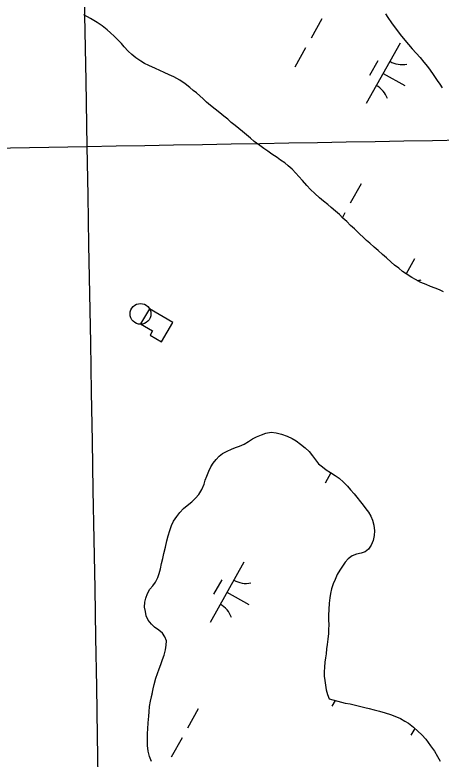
# Model space of a CAD drawing. Extents: x 3913936 to 3933962, y 195330 to 217741.
# Drawn here: x 3925274 to 3925581, y 199191 to 199729 of the extents above; entities that cross this region are included whole.
import ezdxf

# ---------------------------------------------------------------- set-up
doc = ezdxf.new("R2010")
doc.units = 0
for name, color, linetype in [('V-CHAN-DOCK', 7, 'Continuous'), ('V-DOMW-TANK', 7, 'Continuous'), ('V-GRID-MAJR', 7, 'Continuous'), ('V-TOPO-SHOR', 7, 'Continuous'), ('V-WETL-SWMP', 7, 'Continuous')]:
    doc.layers.add(name, color=color, linetype=linetype)

msp = doc.modelspace()

# ---------------------------------------------------------------- linework, layer by layer
at = {"layer": 'V-CHAN-DOCK'}
msp.add_lwpolyline([(3925364.57, 199505.52), (3925373.21, 199500.41), (3925371.41, 199497.37), (3925379.69, 199492.47), (3925387.9, 199506.36), (3925370.98, 199516.36)], close=True, dxfattribs=at)
at = {"layer": 'V-DOMW-TANK'}
msp.add_circle((3925364.48, 199512.65), 7.5, dxfattribs=at)
at = {"layer": 'V-GRID-MAJR'}
for points in [[(3925365.98, 197364.03), (3925326.04, 199633.54), (3925219.37, 205693.59), (3925112.71, 211753.63), (3925058.21, 214849.94)], [(3918580.26, 199515.41), (3920000.19, 199540.18), (3925326.04, 199633.54), (3926654.92, 199656.95)]]:
    msp.add_spline(points, degree=3, dxfattribs=at)
at = {"layer": 'V-TOPO-SHOR'}
for points in [[(3925418.28, 199660.41), (3925415.04, 199663.12), (3925412.11, 199665.62), (3925409.6, 199667.8), (3925407.19, 199669.99), (3925404.78, 199672.17), (3925402.38, 199674.04), (3925399.97, 199676.02), (3925396.62, 199678.73), (3925392.75, 199681.33), (3925388.57, 199683.71), (3925385.23, 199685.27), (3925381.67, 199686.93), (3925378.43, 199688.38), (3925375.29, 199689.83), (3925370.59, 199692.01), (3925367.46, 199693.47), (3925364.74, 199695.03), (3925361.08, 199697.52), (3925358.15, 199700.02), (3925355.53, 199702.41), (3925352.7, 199705.43), (3925350.71, 199707.83), (3925348.31, 199710.33), (3925345.58, 199713.14), (3925342.86, 199715.63), (3925340.35, 199717.82), (3925336.9, 199720.52), (3925333.24, 199722.91), (3925328.43, 199725.83), (3925323.52, 199728.53)], [(3925541.2, 199729.17), (3925542.98, 199726.56), (3925545.61, 199722.81), (3925547.49, 199720.21), (3925549.9, 199717.08), (3925551.89, 199714.37), (3925555.14, 199710.31), (3925557.76, 199707.19), (3925560.48, 199704.06), (3925563.31, 199700.83), (3925566.14, 199697.71), (3925568.96, 199694.27), (3925571.58, 199691.15), (3925573.36, 199688.65), (3925575.67, 199685.52), (3925578.6, 199681.15), (3925580.39, 199678.44), (3925582.06, 199675.83)], [(3925583.04, 199528.55), (3925580.12, 199529.9), (3925577.09, 199531.14), (3925573.64, 199532.49), (3925570.61, 199533.84), (3925566.84, 199535.39), (3925562.98, 199537.37), (3925560.26, 199538.82), (3925556.1, 199541.65), (3925553.54, 199543.37), (3925550.91, 199545.6), (3925547.75, 199547.93), (3925545.3, 199550.11), (3925542.01, 199553.01), (3925539.04, 199555.61), (3925535.86, 199558.44), (3925533.12, 199560.73), (3925529.98, 199563.6), (3925527.59, 199565.62), (3925525.29, 199567.85), (3925522.55, 199570.47), (3925518.78, 199574.11), (3925516.06, 199576.57), (3925513.42, 199579.28), (3925510.57, 199581.88), (3925508, 199584.29), (3925505.23, 199586.83), (3925502.07, 199589.48), (3925499.56, 199591.62), (3925496.45, 199594.05), (3925493.7, 199596.36), (3925490.15, 199599.55), (3925487.11, 199602.42), (3925484.39, 199605.25), (3925481.27, 199608.96), (3925478.76, 199611.79), (3925476.66, 199614.23), (3925473.83, 199617.16), (3925471.11, 199619.54), (3925468.5, 199621.62), (3925465.57, 199623.7), (3925463.06, 199625.46), (3925459.29, 199627.96), (3925456.26, 199630.04), (3925453.44, 199632.12), (3925450.51, 199634.2), (3925446.53, 199637.21), (3925443.81, 199639.5), (3925440.99, 199641.9), (3925438.06, 199644.29), (3925435.44, 199646.58), (3925432.72, 199648.66), (3925430, 199650.84), (3925427.38, 199653.13), (3925424.56, 199655.32), (3925421.63, 199657.81), (3925418.28, 199660.41)], [(3925372.34, 199189.43), (3925371.03, 199193.07), (3925370.11, 199196.97), (3925369.58, 199201.13), (3925369.44, 199205.3), (3925369.43, 199209.72), (3925369.81, 199213.1), (3925370.05, 199217.4), (3925370.56, 199222.21), (3925370.68, 199225.34), (3925371.06, 199229.24), (3925371.7, 199233.15), (3925372.86, 199238.23), (3925373.5, 199242), (3925374.4, 199244.99), (3925375.56, 199249.68), (3925376.85, 199252.94), (3925378.01, 199256.46), (3925379.04, 199259.58), (3925380.33, 199263.23), (3925381.5, 199266.35), (3925382.53, 199270), (3925383.04, 199273.39), (3925383.29, 199276.51), (3925381.98, 199279.5), (3925380.28, 199282.23), (3925377.68, 199284.3), (3925374.55, 199286.5), (3925372.33, 199288.58), (3925370.11, 199291.57), (3925368.67, 199294.55), (3925368.01, 199297.68), (3925367.48, 199300.93), (3925367.6, 199304.44), (3925368.24, 199307.43), (3925369.53, 199310.69), (3925371.09, 199313.82), (3925373.42, 199316.43), (3925375.37, 199318.91), (3925377.05, 199322.29), (3925377.95, 199325.16), (3925378.85, 199328.67), (3925379.62, 199332.32), (3925380.52, 199335.96), (3925381.29, 199339.61), (3925382.45, 199344.17), (3925383.48, 199348.72), (3925384.38, 199352.37), (3925385.67, 199356.28), (3925386.96, 199359.93), (3925388.39, 199363.05), (3925390.72, 199366.44), (3925392.92, 199369.31), (3925395.39, 199372.05), (3925398.24, 199374.27), (3925401.49, 199377.01), (3925404.21, 199379.62), (3925406.55, 199382.36), (3925408.75, 199385.75), (3925410.3, 199389.66), (3925411.21, 199392.52), (3925412.24, 199395.39), (3925413.79, 199399.04), (3925415.34, 199402.16), (3925417.02, 199404.9), (3925418.97, 199407.64), (3925421.31, 199409.99), (3925423.64, 199411.95), (3925426.89, 199413.52), (3925430.14, 199415.09), (3925433.13, 199416.14), (3925435.99, 199417.18), (3925439.24, 199418.62), (3925442.49, 199420.59), (3925445.21, 199422.42), (3925448.07, 199423.98), (3925451.71, 199425.43), (3925454.96, 199426.48), (3925458.86, 199427.14), (3925462.38, 199426.76), (3925466.28, 199425.86), (3925470.32, 199424.31), (3925473.97, 199422.76), (3925476.84, 199420.94), (3925479.96, 199418.61), (3925483.23, 199415.88), (3925486.1, 199413.29), (3925488.58, 199410.18), (3925490.8, 199407.19), (3925493.02, 199404.33), (3925495.75, 199402.13), (3925498.49, 199400.18), (3925501.49, 199398.11), (3925505.01, 199395.91)], [(3925505.01, 199395.91), (3925507.75, 199393.96), (3925510.88, 199391.11), (3925513.75, 199388.39), (3925515.97, 199385.66), (3925518.58, 199382.67), (3925520.67, 199380.21), (3925523.15, 199376.96), (3925525.11, 199374.62), (3925527.07, 199371.9), (3925529.03, 199369.43), (3925530.6, 199366.7), (3925531.91, 199363.84), (3925532.83, 199360.07), (3925533.23, 199356.04), (3925532.98, 199352.66), (3925532.34, 199349.14), (3925530.79, 199345.75), (3925528.97, 199342.89), (3925526.63, 199340.93), (3925523.64, 199340.01), (3925520.39, 199339.09), (3925517.27, 199338.04), (3925514.29, 199335.82), (3925512.21, 199333.47), (3925510.14, 199330.47), (3925508.33, 199327.6), (3925506.38, 199324.61), (3925504.83, 199320.96), (3925503.54, 199317.7), (3925502.38, 199314.18), (3925501.6, 199310.8), (3925501.09, 199307.67), (3925500.58, 199303.9), (3925500.34, 199299.21), (3925500.22, 199295.18), (3925500.1, 199291.8), (3925500.24, 199288.15), (3925500.12, 199284.9), (3925500, 199281.78), (3925499.62, 199277.74), (3925499.11, 199273.84), (3925498.72, 199270.71), (3925498.34, 199267.33), (3925497.96, 199264.34), (3925497.58, 199261.21), (3925497.2, 199257.7), (3925496.95, 199254.32), (3925497.09, 199251.06), (3925497.36, 199247.94), (3925497.89, 199244.56), (3925498.42, 199241.31), (3925499.34, 199237.8), (3925500.65, 199234.68), (3925512.24, 199231.59)], [(3925512.24, 199231.59), (3925515.75, 199231.08), (3925518.75, 199230.43), (3925522.52, 199229.53), (3925526.3, 199228.5), (3925529.42, 199227.73), (3925533.07, 199226.83), (3925536.97, 199225.93), (3925541.01, 199224.64), (3925544.79, 199223.35), (3925547.92, 199222.19), (3925552.08, 199220.51), (3925555.21, 199218.7), (3925557.82, 199217.14), (3925561.47, 199214.29), (3925564.6, 199211.43), (3925567.47, 199208.71), (3925570.34, 199205.59), (3925573.74, 199200.79), (3925576.48, 199196.89), (3925578.84, 199193), (3925580.66, 199189.75)]]:
    msp.add_lwpolyline(points, dxfattribs=at)
at = {"layer": 'V-WETL-SWMP'}
for p, q in [((3925328.43, 199725.82), (3925323.52, 199728.52)), ((3925541.2, 199729.17), (3925542.98, 199726.56)), ((3925542.98, 199726.56), (3925545.61, 199722.81)), ((3925333.24, 199722.92), (3925328.43, 199725.82)), ((3925336.9, 199720.52), (3925333.24, 199722.92)), ((3925495.38, 199725.64), (3925487.54, 199711.7)), ((3925545.61, 199722.81), (3925547.49, 199720.21)), ((3925340.35, 199717.82), (3925336.9, 199720.52)), ((3925342.86, 199715.63), (3925340.35, 199717.82)), ((3925345.58, 199713.14), (3925342.86, 199715.63)), ((3925547.49, 199720.21), (3925549.9, 199717.08)), ((3925549.9, 199717.08), (3925551.89, 199714.37)), ((3925348.31, 199710.33), (3925345.58, 199713.14)), ((3925350.71, 199707.83), (3925348.31, 199710.33)), ((3925551.89, 199714.37), (3925555.14, 199710.31)), ((3925555.14, 199710.31), (3925557.76, 199707.19)), ((3925352.7, 199705.43), (3925350.71, 199707.83)), ((3925355.53, 199702.41), (3925352.7, 199705.43)), ((3925483.62, 199704.72), (3925475.78, 199690.78)), ((3925551.71, 199708.08), (3925527.21, 199664.49)), ((3925557.76, 199707.19), (3925560.48, 199704.06)), ((3925358.15, 199700.02), (3925355.53, 199702.41)), ((3925361.08, 199697.52), (3925358.15, 199700.02)), ((3925560.48, 199704.06), (3925563.31, 199700.83)), ((3925563.31, 199700.83), (3925566.14, 199697.71)), ((3925364.74, 199695.03), (3925361.08, 199697.52)), ((3925367.46, 199693.47), (3925364.74, 199695.03)), ((3925535.68, 199695.3), (3925529.8, 199684.84)), ((3925566.14, 199697.71), (3925568.96, 199694.27)), ((3925568.96, 199694.27), (3925571.58, 199691.15)), ((3925370.59, 199692.02), (3925367.46, 199693.47)), ((3925375.3, 199689.84), (3925370.59, 199692.02)), ((3925378.43, 199688.38), (3925375.3, 199689.84)), ((3925381.67, 199686.93), (3925378.43, 199688.38)), ((3925571.58, 199691.15), (3925573.36, 199688.65)), ((3925573.36, 199688.65), (3925575.67, 199685.52)), ((3925385.23, 199685.27), (3925381.67, 199686.93)), ((3925388.57, 199683.71), (3925385.23, 199685.27)), ((3925392.75, 199681.32), (3925388.57, 199683.71)), ((3925539.46, 199686.29), (3925555.15, 199677.47)), ((3925575.67, 199685.52), (3925578.6, 199681.15)), ((3925396.62, 199678.73), (3925392.75, 199681.32)), ((3925399.97, 199676.02), (3925396.62, 199678.73)), ((3925578.6, 199681.15), (3925580.39, 199678.44)), ((3925580.39, 199678.44), (3925582.06, 199675.83)), ((3925402.38, 199674.04), (3925399.97, 199676.02)), ((3925404.78, 199672.17), (3925402.38, 199674.04)), ((3925407.19, 199669.99), (3925404.78, 199672.17)), ((3925409.6, 199667.8), (3925407.19, 199669.99)), ((3925412.11, 199665.62), (3925409.6, 199667.8)), ((3925415.04, 199663.12), (3925412.11, 199665.62)), ((3925418.28, 199660.41), (3925415.04, 199663.12)), ((3925421.63, 199657.81), (3925418.28, 199660.41)), ((3925424.56, 199655.32), (3925421.63, 199657.81)), ((3925427.38, 199653.13), (3925424.56, 199655.32)), ((3925430, 199650.84), (3925427.38, 199653.13)), ((3925432.72, 199648.66), (3925430, 199650.84)), ((3925435.44, 199646.58), (3925432.72, 199648.66)), ((3925438.06, 199644.29), (3925435.44, 199646.58)), ((3925440.99, 199641.9), (3925438.06, 199644.29)), ((3925443.81, 199639.5), (3925440.99, 199641.9)), ((3925446.53, 199637.21), (3925443.81, 199639.5)), ((3925450.51, 199634.2), (3925446.53, 199637.21)), ((3925453.44, 199632.12), (3925450.51, 199634.2)), ((3925456.26, 199630.04), (3925453.44, 199632.12)), ((3925459.29, 199627.96), (3925456.26, 199630.04)), ((3925463.06, 199625.46), (3925459.29, 199627.96)), ((3925465.57, 199623.7), (3925463.06, 199625.46)), ((3925468.5, 199621.62), (3925465.57, 199623.7)), ((3925471.11, 199619.54), (3925468.5, 199621.62)), ((3925473.83, 199617.16), (3925471.11, 199619.54)), ((3925476.66, 199614.23), (3925473.83, 199617.16)), ((3925478.75, 199611.79), (3925476.66, 199614.23)), ((3925481.27, 199608.96), (3925478.75, 199611.79)), ((3925484.39, 199605.25), (3925481.27, 199608.96)), ((3925487.11, 199602.42), (3925484.39, 199605.25)), ((3925490.15, 199599.55), (3925487.11, 199602.42)), ((3925523.7, 199606.48), (3925515.86, 199592.53)), ((3925493.71, 199596.36), (3925490.15, 199599.55)), ((3925496.45, 199594.05), (3925493.71, 199596.36)), ((3925499.56, 199591.62), (3925496.45, 199594.05)), ((3925502.08, 199589.47), (3925499.56, 199591.62)), ((3925505.23, 199586.83), (3925502.08, 199589.47)), ((3925508, 199584.29), (3925505.23, 199586.83)), ((3925510.57, 199581.88), (3925508, 199584.29)), ((3925511.94, 199585.55), (3925510.12, 199582.31)), ((3925513.42, 199579.28), (3925510.57, 199581.88)), ((3925516.06, 199576.57), (3925513.42, 199579.28)), ((3925518.78, 199574.11), (3925516.06, 199576.57)), ((3925522.55, 199570.47), (3925518.78, 199574.11)), ((3925525.29, 199567.85), (3925522.55, 199570.47)), ((3925527.59, 199565.62), (3925525.29, 199567.85)), ((3925529.98, 199563.6), (3925527.59, 199565.62)), ((3925533.12, 199560.73), (3925529.98, 199563.6)), ((3925535.86, 199558.44), (3925533.12, 199560.73)), ((3925539.04, 199555.61), (3925535.86, 199558.44)), ((3925542.01, 199553.01), (3925539.04, 199555.61)), ((3925545.3, 199550.11), (3925542.01, 199553.01)), ((3925547.75, 199547.93), (3925545.3, 199550.11)), ((3925562.11, 199552.28), (3925556.12, 199541.63)), ((3925550.91, 199545.6), (3925547.75, 199547.93)), ((3925553.54, 199543.37), (3925550.91, 199545.6)), ((3925556.1, 199541.65), (3925553.54, 199543.37)), ((3925560.26, 199538.82), (3925556.1, 199541.65)), ((3925562.98, 199537.36), (3925560.26, 199538.82)), ((3925566.84, 199535.39), (3925562.98, 199537.36)), ((3925570.61, 199533.84), (3925566.84, 199535.39)), ((3925573.64, 199532.49), (3925570.61, 199533.84)), ((3925577.09, 199531.14), (3925573.64, 199532.49)), ((3925580.12, 199529.9), (3925577.09, 199531.14)), ((3925583.04, 199528.55), (3925580.12, 199529.9)), ((3925448.07, 199423.99), (3925451.71, 199425.43)), ((3925451.71, 199425.43), (3925454.96, 199426.48)), ((3925454.96, 199426.48), (3925458.86, 199427.14)), ((3925458.86, 199427.14), (3925462.38, 199426.76)), ((3925462.38, 199426.76), (3925466.28, 199425.86)), ((3925466.28, 199425.86), (3925470.32, 199424.31)), ((3925439.24, 199418.62), (3925442.48, 199420.59)), ((3925442.48, 199420.59), (3925445.21, 199422.42)), ((3925445.21, 199422.42), (3925448.07, 199423.99)), ((3925470.32, 199424.31), (3925473.97, 199422.76)), ((3925473.97, 199422.76), (3925476.84, 199420.94)), ((3925476.84, 199420.94), (3925479.96, 199418.61)), ((3925426.89, 199413.52), (3925430.14, 199415.09)), ((3925430.14, 199415.09), (3925433.13, 199416.14)), ((3925433.13, 199416.14), (3925435.99, 199417.18)), ((3925435.99, 199417.18), (3925439.24, 199418.62)), ((3925479.96, 199418.61), (3925483.23, 199415.89)), ((3925483.23, 199415.89), (3925486.1, 199413.29)), ((3925418.97, 199407.64), (3925421.31, 199409.99)), ((3925421.31, 199409.99), (3925423.64, 199411.95)), ((3925423.64, 199411.95), (3925426.89, 199413.52)), ((3925486.1, 199413.29), (3925488.58, 199410.18)), ((3925488.58, 199410.18), (3925490.8, 199407.19)), ((3925415.34, 199402.16), (3925417.02, 199404.9)), ((3925417.02, 199404.9), (3925418.97, 199407.64)), ((3925490.8, 199407.19), (3925493.02, 199404.33)), ((3925493.02, 199404.33), (3925495.75, 199402.13)), ((3925412.24, 199395.39), (3925413.79, 199399.04)), ((3925413.79, 199399.04), (3925415.34, 199402.16)), ((3925495.75, 199402.13), (3925498.49, 199400.18)), ((3925498.49, 199400.18), (3925501.49, 199398.11)), ((3925411.2, 199392.52), (3925412.24, 199395.39)), ((3925501.92, 199397.84), (3925497.8, 199390.51)), ((3925501.49, 199398.11), (3925505.01, 199395.91)), ((3925505.01, 199395.91), (3925507.75, 199393.96)), ((3925507.75, 199393.96), (3925510.88, 199391.11)), ((3925408.75, 199385.75), (3925410.3, 199389.66)), ((3925410.3, 199389.66), (3925411.2, 199392.52)), ((3925510.88, 199391.11), (3925513.75, 199388.39)), ((3925513.75, 199388.39), (3925515.97, 199385.66)), ((3925404.21, 199379.62), (3925406.55, 199382.36)), ((3925406.55, 199382.36), (3925408.75, 199385.75)), ((3925515.97, 199385.66), (3925518.58, 199382.67)), ((3925518.58, 199382.67), (3925520.67, 199380.21)), ((3925398.24, 199374.27), (3925401.49, 199377.01)), ((3925401.49, 199377.01), (3925404.21, 199379.62)), ((3925520.67, 199380.21), (3925523.15, 199376.96)), ((3925523.15, 199376.96), (3925525.11, 199374.62)), ((3925392.92, 199369.31), (3925395.39, 199372.05)), ((3925395.39, 199372.05), (3925398.24, 199374.27)), ((3925525.11, 199374.62), (3925527.07, 199371.9)), ((3925527.07, 199371.9), (3925529.03, 199369.43)), ((3925388.39, 199363.05), (3925390.72, 199366.44)), ((3925390.72, 199366.44), (3925392.92, 199369.31)), ((3925529.03, 199369.43), (3925530.6, 199366.7)), ((3925530.6, 199366.7), (3925531.91, 199363.84)), ((3925386.96, 199359.93), (3925388.39, 199363.05)), ((3925531.91, 199363.84), (3925532.83, 199360.07)), ((3925384.38, 199352.37), (3925385.67, 199356.28)), ((3925385.67, 199356.28), (3925386.96, 199359.93)), ((3925532.83, 199360.07), (3925533.23, 199356.04)), ((3925533.23, 199356.04), (3925532.98, 199352.66)), ((3925383.48, 199348.73), (3925384.38, 199352.37)), ((3925532.98, 199352.66), (3925532.34, 199349.14)), ((3925382.45, 199344.17), (3925383.48, 199348.73)), ((3925530.79, 199345.75), (3925528.97, 199342.89)), ((3925532.34, 199349.14), (3925530.79, 199345.75)), ((3925380.52, 199335.96), (3925381.29, 199339.61)), ((3925381.29, 199339.61), (3925382.45, 199344.17)), ((3925520.39, 199339.09), (3925517.27, 199338.04)), ((3925523.64, 199340.01), (3925520.39, 199339.09)), ((3925526.63, 199340.93), (3925523.64, 199340.01)), ((3925528.97, 199342.89), (3925526.63, 199340.93)), ((3925379.62, 199332.32), (3925380.52, 199335.96)), ((3925514.29, 199335.82), (3925512.21, 199333.47)), ((3925517.27, 199338.04), (3925514.29, 199335.82)), ((3925377.95, 199325.16), (3925378.85, 199328.67)), ((3925378.85, 199328.67), (3925379.62, 199332.32)), ((3925439.13, 199333.52), (3925414.63, 199289.94)), ((3925510.14, 199330.47), (3925508.33, 199327.6)), ((3925512.21, 199333.47), (3925510.14, 199330.47)), ((3925377.05, 199322.29), (3925377.95, 199325.16)), ((3925506.38, 199324.61), (3925504.83, 199320.96)), ((3925508.33, 199327.6), (3925506.38, 199324.61)), ((3925373.42, 199316.43), (3925375.37, 199318.9)), ((3925375.37, 199318.9), (3925377.05, 199322.29)), ((3925423.1, 199320.74), (3925417.22, 199310.28)), ((3925503.54, 199317.7), (3925502.38, 199314.18)), ((3925504.83, 199320.96), (3925503.54, 199317.7)), ((3925369.53, 199310.69), (3925371.09, 199313.82)), ((3925371.09, 199313.82), (3925373.42, 199316.43)), ((3925502.38, 199314.18), (3925501.6, 199310.8)), ((3925367.6, 199304.44), (3925368.24, 199307.43)), ((3925368.24, 199307.43), (3925369.53, 199310.69)), ((3925426.88, 199311.73), (3925442.57, 199302.91)), ((3925501.09, 199307.68), (3925500.58, 199303.9)), ((3925501.6, 199310.8), (3925501.09, 199307.68)), ((3925367.48, 199300.93), (3925367.6, 199304.44)), ((3925500.58, 199303.9), (3925500.34, 199299.22)), ((3925368.01, 199297.68), (3925367.48, 199300.93)), ((3925368.67, 199294.55), (3925368.01, 199297.68)), ((3925500.34, 199299.22), (3925500.22, 199295.18)), ((3925370.11, 199291.57), (3925368.67, 199294.55)), ((3925372.33, 199288.58), (3925370.11, 199291.57)), ((3925500.22, 199295.18), (3925500.1, 199291.8)), ((3925500.1, 199291.8), (3925500.24, 199288.15)), ((3925374.55, 199286.5), (3925372.33, 199288.58)), ((3925377.68, 199284.3), (3925374.55, 199286.5)), ((3925500.24, 199288.15), (3925500.12, 199284.9)), ((3925380.28, 199282.23), (3925377.68, 199284.3)), ((3925381.98, 199279.5), (3925380.28, 199282.23)), ((3925500, 199281.78), (3925499.62, 199277.74)), ((3925500.12, 199284.9), (3925500, 199281.78)), ((3925383.29, 199276.51), (3925381.98, 199279.5)), ((3925383.04, 199273.39), (3925383.29, 199276.51)), ((3925499.62, 199277.74), (3925499.11, 199273.84)), ((3925381.5, 199266.35), (3925382.53, 199270)), ((3925382.53, 199270), (3925383.04, 199273.39)), ((3925498.72, 199270.72), (3925498.34, 199267.33)), ((3925499.11, 199273.84), (3925498.72, 199270.72)), ((3925380.34, 199263.23), (3925381.5, 199266.35)), ((3925497.96, 199264.34), (3925497.58, 199261.21)), ((3925498.34, 199267.33), (3925497.96, 199264.34)), ((3925378.01, 199256.46), (3925379.04, 199259.58)), ((3925379.04, 199259.58), (3925380.34, 199263.23)), ((3925497.58, 199261.21), (3925497.2, 199257.7)), ((3925376.85, 199252.94), (3925378.01, 199256.46)), ((3925497.2, 199257.7), (3925496.95, 199254.32)), ((3925496.95, 199254.32), (3925497.09, 199251.06)), ((3925374.4, 199244.99), (3925375.56, 199249.68)), ((3925375.56, 199249.68), (3925376.85, 199252.94)), ((3925497.09, 199251.06), (3925497.36, 199247.94)), ((3925497.36, 199247.94), (3925497.89, 199244.56)), ((3925373.5, 199242), (3925374.4, 199244.99)), ((3925497.89, 199244.56), (3925498.42, 199241.31)), ((3925371.7, 199233.15), (3925372.86, 199238.22)), ((3925372.86, 199238.22), (3925373.5, 199242)), ((3925498.42, 199241.31), (3925499.34, 199237.8)), ((3925499.34, 199237.8), (3925500.65, 199234.68)), ((3925371.06, 199229.24), (3925371.7, 199233.15)), ((3925500.65, 199234.68), (3925512.24, 199231.59)), ((3925504.88, 199233.55), (3925502.6, 199229.5)), ((3925370.68, 199225.34), (3925371.06, 199229.24)), ((3925406.19, 199227.54), (3925398.35, 199213.59)), ((3925512.24, 199231.59), (3925515.75, 199231.08)), ((3925515.75, 199231.08), (3925518.75, 199230.43)), ((3925518.75, 199230.43), (3925522.52, 199229.53)), ((3925522.52, 199229.53), (3925526.3, 199228.5)), ((3925526.3, 199228.5), (3925529.42, 199227.73)), ((3925529.42, 199227.73), (3925533.07, 199226.83)), ((3925533.07, 199226.83), (3925536.97, 199225.93)), ((3925370.05, 199217.4), (3925370.56, 199222.21)), ((3925370.56, 199222.21), (3925370.68, 199225.34)), ((3925536.97, 199225.93), (3925541.01, 199224.64)), ((3925541.01, 199224.64), (3925544.79, 199223.35)), ((3925544.79, 199223.35), (3925547.92, 199222.19)), ((3925547.92, 199222.19), (3925552.08, 199220.51)), ((3925369.81, 199213.1), (3925370.05, 199217.4)), ((3925552.08, 199220.51), (3925555.21, 199218.69)), ((3925555.21, 199218.69), (3925557.82, 199217.14)), ((3925557.82, 199217.14), (3925561.47, 199214.29)), ((3925369.43, 199209.72), (3925369.81, 199213.1)), ((3925562.43, 199213.41), (3925559.63, 199208.43)), ((3925561.47, 199214.29), (3925564.6, 199211.43)), ((3925564.6, 199211.43), (3925567.47, 199208.71)), ((3925369.44, 199205.29), (3925369.43, 199209.72)), ((3925369.58, 199201.13), (3925369.44, 199205.29)), ((3925394.43, 199206.62), (3925386.59, 199192.67)), ((3925567.47, 199208.71), (3925570.34, 199205.59)), ((3925570.34, 199205.59), (3925573.74, 199200.79)), ((3925370.11, 199196.97), (3925369.58, 199201.13)), ((3925573.74, 199200.79), (3925576.48, 199196.89)), ((3925371.03, 199193.07), (3925370.11, 199196.97)), ((3925576.48, 199196.89), (3925578.83, 199193)), ((3925372.34, 199189.43), (3925371.03, 199193.07)), ((3925578.83, 199193), (3925580.67, 199189.75))]:
    msp.add_line(p, q, dxfattribs=at)
for centre, start, end in [((3925553.2, 199710.25), 239.8861, 281.4297), ((3925526.13, 199662.09), 19.8861, 61.4297), ((3925563.6, 199554.45), 271.3753, 281.4297), ((3925440.63, 199335.69), 239.8861, 281.4297), ((3925413.56, 199287.53), 19.8861, 61.4297)]:
    msp.add_arc(centre, 17.62, start, end, dxfattribs=at)

doc.saveas('drawing.dxf')
